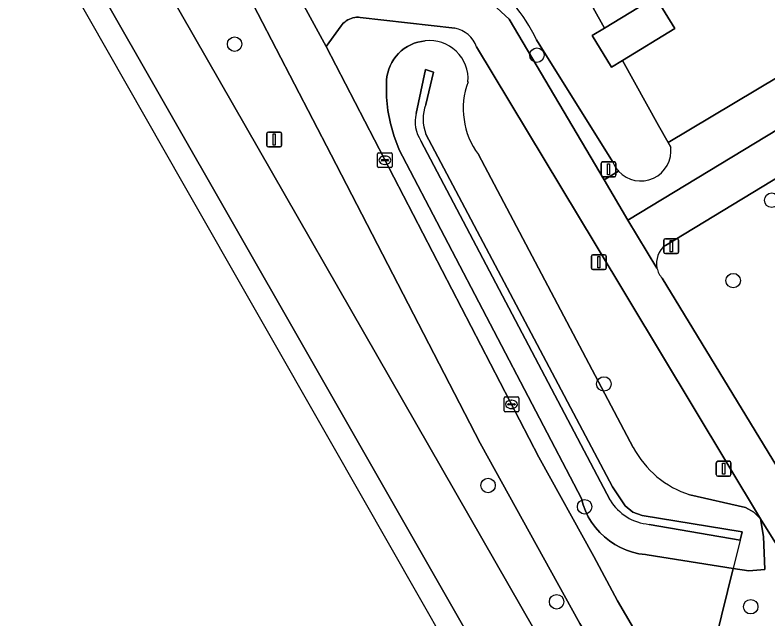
# Model space of a CAD drawing. Extents: x 157767 to 159172, y 387839 to 389425.
# Drawn here: x 158078.5 to 158129.2, y 388394.5 to 388435.2 of the extents above; entities that cross this region are included whole.
import ezdxf

# ---------------------------------------------------------------- set-up
doc = ezdxf.new("R2010")
doc.units = 0
for name, color, linetype in [('IMGEO_Berm_groen', 7, 'Continuous'), ('IMGEO_Boom', 7, 'Continuous'), ('IMGEO_Erf', 7, 'Continuous'), ('IMGEO_Fietspad_gesloten', 7, 'Continuous'), ('IMGEO_Fietspad_open', 7, 'Continuous'), ('IMGEO_Greppel_droge_sloot', 7, 'Continuous'), ('IMGEO_Groenvoorziening', 7, 'Continuous'), ('IMGEO_Kolk', 7, 'Continuous'), ('IMGEO_Lichtmast', 7, 'Continuous'), ('IMGEO_Muur', 7, 'Continuous'), ('IMGEO_Oever', 7, 'Continuous'), ('IMGEO_Pand', 7, 'Continuous'), ('IMGEO_Rijbaan_regionaal_gesloten', 7, 'Continuous'), ('IMGEO_Verkeersbordpaal', 7, 'Continuous')]:
    doc.layers.add(name, color=color, linetype=linetype)

msp = doc.modelspace()

# ---------------------------------------------------------------- linework, layer by layer
at = {"layer": 'IMGEO_Berm_groen'}
for points in [[(158043.765, 388552.918), (158043.338, 388554.813), (158035.602, 388550.258), (158036.401, 388549.106), (158056.077, 388514.656), (158064.182, 388500), (158096.584, 388438.321), (158109.567, 388436.94), (158111.769, 388434.911), (158118.181, 388424.064), (158119.16, 388424.643)], [(158145.025, 388429.907), (158151.076, 388433.606), (158177.876, 388450.031), (158203.622, 388465.947), (158202.285, 388468.212), (158122.311, 388419.644)], [(158150.899, 388440.222), (158149.402, 388442.676), (158149.258, 388442.588), (158122.495, 388426.586), (158122.668, 388426.274)], [(158119.16, 388424.643), (158118.181, 388424.064), (158119.787, 388421.348), (158150.899, 388440.222)], [(158118.749, 388425.303), (158113.62, 388433.515)], [(158122.087, 388417.431), (158130.434, 388403.75)]]:
    msp.add_lwpolyline(points, dxfattribs=at)
msp.add_lwpolyline([(158093.596, 388437.697), (158077.696, 388467.86), (158066.3, 388489.348), (158060.675, 388500), (158059.824, 388501.559), (158060.092, 388498.304), (158060.284, 388498.409), (158061.294, 388496.567), (158060.28, 388496.011), (158060.757, 388490.208), (158067.746, 388475.595), (158073.282, 388464.018), (158077.309, 388457.044), (158080.74, 388450.845), (158117.028, 388387.52), (158126.188, 388371.462), (158129.845, 388365.121), (158132.45, 388366.885), (158131.292, 388368.887), (158130.136, 388370.89), (158116.54, 388394.144), (158109.829, 388406.303), (158099.787, 388425.751)], close=True, dxfattribs=at)
for centre, radius, start, end in [((158104.544, 388429.318), 9.999, 24.8154, 57.7825), ((158120.649, 388426.028), 2.034, 222.9221, 6.9488), ((158120.658, 388426.034), 2.044, 200.9471, 222.8762), ((158123.232, 388418.433), 1.521, 127.2371, 191.9063), ((158123.238, 388418.436), 1.528, 191.9871, 221.143)]:
    msp.add_arc(centre, radius, start, end, dxfattribs=at)
at = {"layer": 'IMGEO_Boom'}
for centre in [(158093.271, 388433.219), (158113.652, 388432.477), (158129.481, 388422.691), (158126.879, 388417.268), (158118.166, 388410.298), (158110.354, 388403.453), (158116.866, 388402.016), (158114.979, 388395.611), (158128.061, 388395.275)]:
    msp.add_circle(centre, 0.489, dxfattribs=at)
at = {"layer": 'IMGEO_Erf'}
msp.add_lwpolyline([(158114.935, 388440.198), (158118.209, 388434.304), (158121.651, 388436.4), (158122.951, 388434.264), (158119.424, 388432.116), (158121.853, 388427.742), (158122.495, 388426.586), (158149.258, 388442.588), (158114.242, 388500), (158071.868, 388569.477)], dxfattribs=at)
at = {"layer": 'IMGEO_Fietspad_gesloten'}
msp.add_lwpolyline([(158077.696, 388467.86), (158093.596, 388437.697), (158099.787, 388425.751), (158109.829, 388406.303), (158116.54, 388394.144), (158130.136, 388370.89), (158131.292, 388368.887), (158132.45, 388366.885), (158134.936, 388368.569), (158119.086, 388395.663), (158117.484, 388398.656), (158113.772, 388405.372), (158099.445, 388433.055), (158096.584, 388438.321), (158064.182, 388500)], dxfattribs=at)
at = {"layer": 'IMGEO_Fietspad_open'}
for points in [[(158202.285, 388468.212), (158204.775, 388469.724), (158203.349, 388472.041), (158201.147, 388470.704), (158151.9, 388440.83), (158150.899, 388440.222), (158119.787, 388421.348), (158121.743, 388418.119)], [(158122.311, 388419.644), (158202.285, 388468.212)], [(158121.743, 388418.119), (158119.787, 388421.348), (158118.181, 388424.064), (158111.769, 388434.911), (158109.567, 388436.94), (158096.584, 388438.321), (158099.445, 388433.055), (158100.449, 388434.45), (158100.515, 388434.535), (158100.6, 388434.627), (158100.693, 388434.711), (158100.793, 388434.787), (158100.899, 388434.853), (158101.011, 388434.909), (158101.127, 388434.956), (158101.248, 388434.991), (158101.37, 388435.016), (158101.495, 388435.03), (158101.62, 388435.033), (158101.745, 388435.024), (158108.113, 388434.305)], [(158109.579, 388433.031), (158117.583, 388419.75), (158128.726, 388401.202), (158131.254, 388397.124), (158131.309, 388397.033), (158131.391, 388396.872), (158131.459, 388396.705), (158131.511, 388396.533), (158131.548, 388396.356), (158131.569, 388396.177), (158131.573, 388395.997), (158131.562, 388395.817), (158133.657, 388404.502)], [(158130.434, 388403.75), (158122.087, 388417.431)]]:
    msp.add_lwpolyline(points, dxfattribs=at)
for centre, radius, start, end in [((158107.707, 388432.357), 1.99, 19.7973, 78.2193), ((158123.232, 388418.433), 1.521, 127.2371, 191.9063), ((158123.238, 388418.436), 1.528, 191.9871, 221.143)]:
    msp.add_arc(centre, radius, start, end, dxfattribs=at)
at = {"layer": 'IMGEO_Greppel_droge_sloot'}
for points in [[(158106.166, 388429.154), (158106.67, 388431.336), (158106.14, 388431.498), (158105.5, 388428.539)], [(158105.821, 388426.702), (158118.587, 388402.455)], [(158121.207, 388400.832), (158127.36, 388399.768), (158127.496, 388400.316), (158120.755, 388401.426), (158120.126, 388401.661), (158119.595, 388402.072), (158118.744, 388403.358), (158106.17, 388427.15)]]:
    msp.add_lwpolyline(points, dxfattribs=at)
for centre, radius, start, end in [((158108.631, 388428.157), 2.659, 157.9788, 202.2499), ((158107.842, 388428.002), 2.402, 167.0744, 212.7493), ((158121.514, 388404.253), 3.435, 211.5673, 264.8791)]:
    msp.add_arc(centre, radius, start, end, dxfattribs=at)
at = {"layer": 'IMGEO_Groenvoorziening'}
for points in [[(158108.113, 388434.305), (158101.745, 388435.024), (158101.62, 388435.033), (158101.495, 388435.03), (158101.37, 388435.016), (158101.248, 388434.991), (158101.127, 388434.956), (158101.011, 388434.909), (158100.899, 388434.853), (158100.793, 388434.787), (158100.693, 388434.711), (158100.6, 388434.627), (158100.515, 388434.535), (158100.449, 388434.45), (158099.445, 388433.055), (158113.772, 388405.372), (158117.484, 388398.656), (158119.086, 388395.663), (158134.936, 388368.569), (158152.031, 388339.346)], [(158126.885, 388397.853), (158121.074, 388398.781), (158120.96, 388398.79), (158120.528, 388398.851), (158120.102, 388398.95), (158119.687, 388399.087), (158119.286, 388399.261), (158118.901, 388399.469), (158118.537, 388399.711), (158118.197, 388399.985), (158117.882, 388400.288), (158117.595, 388400.617), (158117.339, 388400.972), (158117.115, 388401.347), (158116.926, 388401.741), (158116.773, 388402.151), (158116.657, 388402.572), (158104.348, 388426.139), (158104.34, 388426.158), (158104.018, 388426.995), (158103.773, 388427.858), (158103.606, 388428.739), (158103.519, 388429.631), (158103.511, 388430.528), (158103.515, 388430.786), (158103.542, 388431.037), (158103.591, 388431.286), (158103.661, 388431.529), (158103.754, 388431.764), (158103.867, 388431.991), (158104, 388432.206), (158104.151, 388432.409), (158104.32, 388432.597), (158104.506, 388432.77), (158104.706, 388432.925), (158104.919, 388433.062), (158105.143, 388433.179), (158105.377, 388433.276), (158105.618, 388433.351), (158105.866, 388433.405), (158106.117, 388433.436)], [(158123.964, 388402.82), (158127.715, 388401.957), (158128.277, 388401.656), (158128.726, 388401.202), (158117.583, 388419.75), (158109.579, 388433.031)], [(158109.707, 388425.765), (158120.147, 388406.019)], [(158175.446, 388314.592), (158129.494, 388390.09), (158131.254, 388397.124), (158128.726, 388401.202), (158128.931, 388400.006), (158129.021, 388397.788), (158127.944, 388397.706), (158126.885, 388397.853), (158125.71, 388393.121), (158133.951, 388379.467), (158133.376, 388377.573), (158139.588, 388367.158), (158141.543, 388366.666), (158143.57, 388363.424), (158142.99, 388361.495), (158145.126, 388357.922), (158147.067, 388357.45), (158149.128, 388354.196), (158148.513, 388352.268), (158150.628, 388348.658), (158152.625, 388348.163)], [(158152.625, 388348.163), (158150.628, 388348.658), (158148.513, 388352.268), (158149.128, 388354.196), (158147.067, 388357.45), (158145.126, 388357.922), (158142.99, 388361.495), (158143.57, 388363.424), (158141.543, 388366.666), (158139.588, 388367.158), (158133.376, 388377.573), (158133.951, 388379.467), (158125.71, 388393.121), (158126.885, 388397.853)]]:
    msp.add_lwpolyline(points, dxfattribs=at)
for centre, radius, start, end in [((158107.707, 388432.357), 1.99, 19.7973, 78.2193), ((158106.419, 388430.861), 2.592, 355.8356, 96.6789), ((158113.898, 388428.87), 5.215, 159.7707, 216.532), ((158125.952, 388409.069), 6.557, 207.7156, 252.3522)]:
    msp.add_arc(centre, radius, start, end, dxfattribs=at)
at = {"layer": 'IMGEO_Kolk'}
for p, q in [((158102.901, 388424.965), (158102.901, 388425.817)), ((158102.976, 388425.891), (158103.828, 388425.891)), ((158103.389, 388425.671), (158103.414, 388425.671)), ((158103.902, 388425.817), (158103.902, 388424.965)), ((158103.16, 388425.385), (158103.16, 388425.397)), ((158103.598, 388425.348), (158103.2, 388425.348)), ((158103.203, 388425.434), (158103.601, 388425.434)), ((158103.644, 388425.397), (158103.644, 388425.385)), ((158103.828, 388424.891), (158102.976, 388424.891)), ((158103.412, 388425.111), (158103.387, 388425.111)), ((158111.508, 388409.424), (158112.36, 388409.424)), ((158111.433, 388408.498), (158111.433, 388409.35)), ((158111.692, 388408.918), (158111.692, 388408.93)), ((158111.735, 388408.967), (158112.133, 388408.967)), ((158111.921, 388409.204), (158111.946, 388409.204)), ((158112.176, 388408.93), (158112.176, 388408.918)), ((158112.434, 388409.35), (158112.434, 388408.498)), ((158112.36, 388408.424), (158111.508, 388408.424)), ((158112.13, 388408.881), (158111.732, 388408.881)), ((158111.944, 388408.644), (158111.919, 388408.644))]:
    msp.add_line(p, q, dxfattribs=at)
for points in [[(158102.901, 388424.965), (158102.901, 388425.817)], [(158102.976, 388425.891), (158103.828, 388425.891)], [(158103.902, 388425.817), (158103.902, 388424.965)], [(158103.828, 388424.891), (158102.976, 388424.891)], [(158111.508, 388409.424), (158112.36, 388409.424)], [(158111.433, 388408.498), (158111.433, 388409.35)], [(158112.434, 388409.35), (158112.434, 388408.498)], [(158112.36, 388408.424), (158111.508, 388408.424)]]:
    msp.add_lwpolyline(points, dxfattribs=at)
for centre, radius, start, end in [((158102.978, 388425.815), 0.0765, 91.552, 178.448), ((158102.978, 388425.815), 0.0765, 91.552, 178.448), ((158103.826, 388425.815), 0.0765, 1.552, 88.448), ((158103.826, 388425.815), 0.0765, 1.552, 88.448), ((158103.2, 388425.394), 0.0403, 85.8775, 175.7526), ((158103.197, 388425.384), 0.0366, 178.938, 274.7102), ((158103.601, 388425.391), 0.043, 264.8664, 352.4533), ((158103.605, 388425.396), 0.0386, 1.7309, 96.639), ((158102.978, 388424.967), 0.0765, 181.552, 268.448), ((158102.978, 388424.967), 0.0765, 181.552, 268.448), ((158103.826, 388424.967), 0.0765, 271.552, 358.448), ((158103.826, 388424.967), 0.0765, 271.552, 358.448), ((158111.51, 388409.348), 0.0765, 91.552, 178.448), ((158111.51, 388409.348), 0.0765, 91.552, 178.448), ((158112.358, 388409.348), 0.0765, 1.552, 88.448), ((158112.358, 388409.348), 0.0765, 1.552, 88.448), ((158111.732, 388408.927), 0.0403, 85.8775, 175.7526), ((158111.729, 388408.917), 0.0366, 178.938, 274.7102), ((158112.133, 388408.924), 0.043, 264.8664, 352.4533), ((158112.137, 388408.929), 0.0386, 1.7309, 96.639), ((158111.51, 388408.5), 0.0765, 181.552, 268.448), ((158111.51, 388408.5), 0.0765, 181.552, 268.448), ((158112.358, 388408.5), 0.0765, 271.552, 358.448), ((158112.358, 388408.5), 0.0765, 271.552, 358.448)]:
    msp.add_arc(centre, radius, start, end, dxfattribs=at)
for centre, major_axis, ratio, start_param, end_param in [((158103.388, 388425.391), (-0.387, 0.002), 0.722429, 4.712389, 7.853982), ((158103.413, 388425.391), (-0.39, 0.002), 0.717154, 1.570796, 4.712389), ((158111.92, 388408.924), (-0.387, 0.002), 0.722429, 4.712389, 7.853982), ((158111.945, 388408.924), (-0.39, 0.002), 0.717154, 1.570796, 4.712389)]:
    msp.add_ellipse(centre, major_axis=major_axis, ratio=ratio, start_param=start_param, end_param=end_param, dxfattribs=at)
at = {"layer": 'IMGEO_Lichtmast'}
for p, q in [((158095.446, 388426.39), (158095.446, 388427.19)), ((158095.446, 388427.19), (158095.446, 388426.39)), ((158095.546, 388427.29), (158096.336, 388427.29)), ((158096.336, 388427.29), (158095.546, 388427.29)), ((158096.436, 388427.19), (158096.436, 388426.39)), ((158096.436, 388426.39), (158096.436, 388427.19)), ((158096.336, 388426.29), (158095.546, 388426.29)), ((158095.546, 388426.29), (158096.336, 388426.29)), ((158117.326, 388418.113), (158117.326, 388418.913)), ((158117.326, 388418.913), (158117.326, 388418.113)), ((158117.426, 388419.013), (158118.216, 388419.013)), ((158118.216, 388419.013), (158117.426, 388419.013)), ((158118.316, 388418.913), (158118.316, 388418.113)), ((158118.316, 388418.113), (158118.316, 388418.913)), ((158118.216, 388418.013), (158117.426, 388418.013)), ((158117.426, 388418.013), (158118.216, 388418.013)), ((158125.739, 388404.185), (158125.739, 388404.985)), ((158125.739, 388404.985), (158125.739, 388404.185)), ((158125.839, 388405.085), (158126.629, 388405.085)), ((158126.629, 388405.085), (158125.839, 388405.085)), ((158126.729, 388404.985), (158126.729, 388404.185)), ((158126.729, 388404.185), (158126.729, 388404.985)), ((158126.629, 388404.085), (158125.839, 388404.085)), ((158125.839, 388404.085), (158126.629, 388404.085))]:
    msp.add_line(p, q, dxfattribs=at)
for points in [[(158095.866, 388427.165), (158096.016, 388427.165), (158096.016, 388426.415), (158095.866, 388426.415), (158095.866, 388427.165)], [(158117.746, 388418.888), (158117.896, 388418.888), (158117.896, 388418.138), (158117.746, 388418.138), (158117.746, 388418.888)], [(158126.159, 388404.96), (158126.309, 388404.96), (158126.309, 388404.21), (158126.159, 388404.21), (158126.159, 388404.96)]]:
    msp.add_lwpolyline(points, dxfattribs=at)
for centre, start, end in [((158095.546, 388427.19), 90, 180), ((158095.546, 388427.19), 90, 180), ((158096.336, 388427.19), 0, 90), ((158096.336, 388427.19), 360, 90), ((158095.546, 388426.39), 180, 270), ((158095.546, 388426.39), 180, 270), ((158096.336, 388426.39), 270, 0), ((158096.336, 388426.39), 270, 0), ((158117.426, 388418.913), 90, 180), ((158117.426, 388418.913), 90, 180), ((158118.216, 388418.913), 0, 90), ((158118.216, 388418.913), 360, 90), ((158117.426, 388418.113), 180, 270), ((158117.426, 388418.113), 180, 270), ((158118.216, 388418.113), 270, 0), ((158118.216, 388418.113), 270, 0), ((158125.839, 388404.985), 90, 180), ((158125.839, 388404.985), 90, 180), ((158126.629, 388404.985), 0, 90), ((158126.629, 388404.985), 360, 90), ((158125.839, 388404.185), 180, 270), ((158125.839, 388404.185), 180, 270), ((158126.629, 388404.185), 270, 0), ((158126.629, 388404.185), 270, 0)]:
    msp.add_arc(centre, 0.1, start, end, dxfattribs=at)
at = {"layer": 'IMGEO_Muur'}
for points in [[(158105.5, 388428.539), (158106.14, 388431.498), (158106.67, 388431.336), (158106.166, 388429.154)], [(158105.821, 388426.702), (158118.587, 388402.455)], [(158127.36, 388399.768), (158127.496, 388400.316), (158120.755, 388401.426), (158120.126, 388401.661), (158119.595, 388402.072), (158118.744, 388403.358), (158106.17, 388427.15)], [(158121.207, 388400.832), (158127.36, 388399.768)], [(158127.36, 388399.768), (158126.885, 388397.853)], [(158126.885, 388397.853), (158125.71, 388393.121), (158133.951, 388379.467), (158133.376, 388377.573), (158139.588, 388367.158), (158141.543, 388366.666), (158143.57, 388363.424), (158142.99, 388361.495), (158145.126, 388357.922), (158147.067, 388357.45), (158149.128, 388354.196), (158148.513, 388352.268), (158150.628, 388348.658), (158152.625, 388348.163)]]:
    msp.add_lwpolyline(points, dxfattribs=at)
for centre, radius, start, end in [((158108.631, 388428.157), 2.659, 157.9788, 202.2499), ((158107.842, 388428.002), 2.402, 167.0744, 212.7493), ((158121.514, 388404.253), 3.435, 211.5673, 264.8791)]:
    msp.add_arc(centre, radius, start, end, dxfattribs=at)
at = {"layer": 'IMGEO_Oever'}
for points in [[(158122.668, 388426.274), (158122.495, 388426.586), (158121.853, 388427.742), (158119.424, 388432.116), (158118.681, 388431.664), (158117.381, 388433.799), (158118.209, 388434.304), (158114.935, 388440.198)], [(158106.117, 388433.436), (158105.866, 388433.405), (158105.618, 388433.351), (158105.377, 388433.276), (158105.143, 388433.179), (158104.919, 388433.062), (158104.706, 388432.925), (158104.506, 388432.77), (158104.32, 388432.597), (158104.151, 388432.409), (158104, 388432.206), (158103.867, 388431.991), (158103.754, 388431.764), (158103.661, 388431.529), (158103.591, 388431.286), (158103.542, 388431.037), (158103.515, 388430.786), (158103.511, 388430.528), (158103.519, 388429.631), (158103.606, 388428.739), (158103.773, 388427.858), (158104.018, 388426.995), (158104.34, 388426.158), (158104.348, 388426.139), (158116.657, 388402.572), (158116.773, 388402.151), (158116.926, 388401.741), (158117.115, 388401.347), (158117.339, 388400.972), (158117.595, 388400.617), (158117.882, 388400.288), (158118.197, 388399.985), (158118.537, 388399.711), (158118.901, 388399.469), (158119.286, 388399.261), (158119.687, 388399.087), (158120.102, 388398.95), (158120.528, 388398.851), (158120.96, 388398.79), (158121.074, 388398.781), (158126.885, 388397.853)], [(158113.62, 388433.515), (158118.749, 388425.303)], [(158105.5, 388428.539), (158106.14, 388431.498), (158106.67, 388431.336), (158106.166, 388429.154)], [(158118.587, 388402.455), (158105.821, 388426.702)], [(158106.17, 388427.15), (158118.744, 388403.358), (158119.595, 388402.072), (158120.126, 388401.661), (158120.755, 388401.426)], [(158120.147, 388406.019), (158109.707, 388425.765)], [(158126.885, 388397.853), (158127.944, 388397.706), (158129.021, 388397.788), (158128.931, 388400.006), (158128.726, 388401.202), (158128.277, 388401.656), (158127.715, 388401.957), (158123.964, 388402.82)], [(158120.755, 388401.426), (158127.496, 388400.316), (158127.36, 388399.768), (158121.207, 388400.832)]]:
    msp.add_lwpolyline(points, dxfattribs=at)
for centre, radius, start, end in [((158104.544, 388429.318), 9.999, 24.8154, 57.7825), ((158106.419, 388430.861), 2.592, 355.8356, 96.6789), ((158113.898, 388428.87), 5.215, 159.7707, 216.532), ((158108.631, 388428.157), 2.659, 157.9788, 202.2499), ((158107.842, 388428.002), 2.402, 167.0744, 212.7493), ((158120.649, 388426.028), 2.034, 222.9221, 6.9488), ((158120.658, 388426.034), 2.044, 200.9471, 222.8762), ((158125.952, 388409.069), 6.557, 207.7156, 252.3522), ((158121.514, 388404.253), 3.435, 211.5673, 264.8791)]:
    msp.add_arc(centre, radius, start, end, dxfattribs=at)
at = {"layer": 'IMGEO_Pand'}
msp.add_lwpolyline([(158118.681, 388431.664), (158119.424, 388432.116), (158122.951, 388434.264), (158121.651, 388436.4), (158118.209, 388434.304), (158117.381, 388433.799)], close=True, dxfattribs=at)
at = {"layer": 'IMGEO_Rijbaan_regionaal_gesloten'}
msp.add_lwpolyline([(158127.081, 388358.439), (158199.528, 388239.724), (158200.59, 388240.362), (158192.107, 388254.146), (158166.877, 388295.262), (158150.236, 388322.758), (158131.842, 388353.83), (158117.262, 388378.952), (158097.857, 388412.932), (158070.009, 388461.63), (158044.126, 388506.669), (158040.061, 388513.776), (158019.492, 388549.641), (158005.756, 388573.613), (158005.68, 388573.566), (158005.013, 388573.158), (158051.596, 388490.837), (158089.79, 388423.845), (158099.803, 388406.283)], close=True, dxfattribs=at)
for points in [[(158070.009, 388461.63), (158097.857, 388412.932), (158117.262, 388378.952), (158131.842, 388353.83), (158150.236, 388322.758)], [(158139.769, 388348), (158129.845, 388365.121), (158126.188, 388371.462), (158117.028, 388387.52), (158080.74, 388450.845), (158077.309, 388457.044)]]:
    msp.add_lwpolyline(points, dxfattribs=at)
at = {"layer": 'IMGEO_Verkeersbordpaal'}
for p, q in [((158117.981, 388424.371), (158117.981, 388425.171)), ((158117.981, 388425.171), (158117.981, 388424.371)), ((158118.081, 388425.271), (158118.871, 388425.271)), ((158118.871, 388425.271), (158118.081, 388425.271)), ((158118.971, 388425.171), (158118.971, 388424.371)), ((158118.971, 388424.371), (158118.971, 388425.171)), ((158118.871, 388424.271), (158118.081, 388424.271)), ((158118.081, 388424.271), (158118.871, 388424.271)), ((158122.308, 388420.09), (158123.098, 388420.09)), ((158123.098, 388420.09), (158122.308, 388420.09)), ((158122.208, 388419.19), (158122.208, 388419.99)), ((158122.208, 388419.99), (158122.208, 388419.19)), ((158123.198, 388419.99), (158123.198, 388419.19)), ((158123.198, 388419.19), (158123.198, 388419.99)), ((158123.098, 388419.09), (158122.308, 388419.09)), ((158122.308, 388419.09), (158123.098, 388419.09))]:
    msp.add_line(p, q, dxfattribs=at)
for points in [[(158118.401, 388425.146), (158118.551, 388425.146), (158118.551, 388424.396), (158118.401, 388424.396), (158118.401, 388425.146)], [(158122.628, 388419.965), (158122.778, 388419.965), (158122.778, 388419.215), (158122.628, 388419.215), (158122.628, 388419.965)]]:
    msp.add_lwpolyline(points, dxfattribs=at)
for centre, start, end in [((158118.081, 388425.171), 90, 180), ((158118.081, 388425.171), 90, 180), ((158118.871, 388425.171), 0, 90), ((158118.871, 388425.171), 360, 90), ((158118.081, 388424.371), 180, 270), ((158118.081, 388424.371), 180, 270), ((158118.871, 388424.371), 270, 0), ((158118.871, 388424.371), 270, 0), ((158122.308, 388419.99), 90, 180), ((158122.308, 388419.99), 90, 180), ((158123.098, 388419.99), 0, 90), ((158123.098, 388419.99), 360, 90), ((158122.308, 388419.19), 180, 270), ((158122.308, 388419.19), 180, 270), ((158123.098, 388419.19), 270, 0), ((158123.098, 388419.19), 270, 0)]:
    msp.add_arc(centre, 0.1, start, end, dxfattribs=at)

doc.saveas('drawing.dxf')
